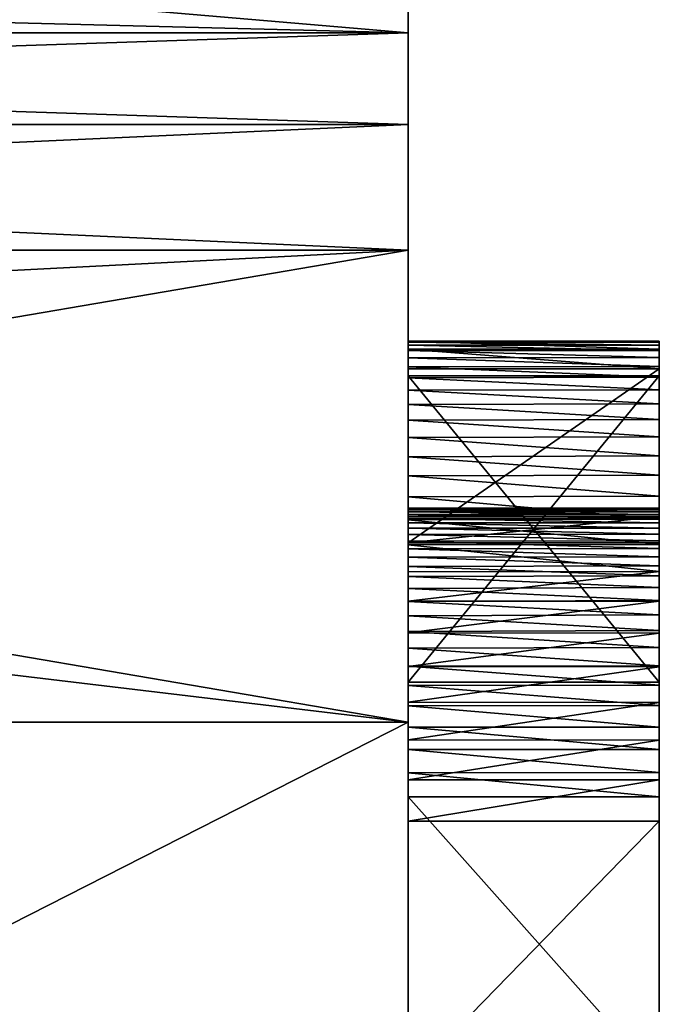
# Model space of a CAD drawing. Header units: millimetres. Extents: x -52 to 107, y -6 to 112.
# Tile 316 of 354: x 100.73 to 102, y 22.5 to 24.46. Entities that reach past the tile are written whole.
import ezdxf

# ---------------------------------------------------------------- set-up
doc = ezdxf.new("R2010")
doc.units = ezdxf.units.MM
doc.header["$LTSCALE"] = 65.185185
for name, color, linetype in [('3566', 7, 'CONTINUOUS'), ('3568', 7, 'CONTINUOUS'), ('3571', 7, 'CONTINUOUS'), ('3572', 7, 'CONTINUOUS'), ('3573', 7, 'CONTINUOUS'), ('3574', 7, 'CONTINUOUS'), ('3575', 7, 'CONTINUOUS'), ('3576', 7, 'CONTINUOUS'), ('3577', 7, 'CONTINUOUS'), ('3589', 7, 'CONTINUOUS'), ('3590', 7, 'CONTINUOUS'), ('3591', 7, 'CONTINUOUS'), ('3592', 7, 'CONTINUOUS'), ('3832', 7, 'CONTINUOUS'), ('3833', 7, 'CONTINUOUS'), ('3834', 7, 'CONTINUOUS'), ('3844', 7, 'CONTINUOUS'), ('3845', 7, 'CONTINUOUS'), ('3846', 7, 'CONTINUOUS'), ('3884', 7, 'CONTINUOUS'), ('3889', 7, 'CONTINUOUS'), ('3893', 7, 'CONTINUOUS')]:
    doc.layers.add(name, color=color, linetype=linetype)

msp = doc.modelspace()

# ---------------------------------------------------------------- linework, layer by layer
at = {"layer": '3566', "linetype": 'CONTINUOUS'}
for points in [[(101.5, 32.2513), (101.5, 32.1843, 0.25), (101.5, 22.2251, 0.1853), (101.5, 32.2513)], [(101.5, 32.1843, -0.25), (101.5, 32.2513), (101.5, 22.3692, -0.1585), (101.5, 32.1843, -0.25)], [(101.5, 22.3692, -0.1585), (101.5, 32.2513), (101.5, 22.2251, 0.1853), (101.5, 22.3692, -0.1585)], [(101.5, 32.1843, 0.25), (101.5, 31.7147, 1.0632), (101.5, 21.6044, 0.7419), (101.5, 32.1843, 0.25)], [(101.5, 22.2251, 0.1853), (101.5, 32.1843, 0.25), (101.5, 21.6044, 0.7419), (101.5, 22.2251, 0.1853)], [(101.5, 31.7147, -1.0632), (101.5, 32.1843, -0.25), (101.5, 22.3836, -1.02), (101.5, 31.7147, -1.0632)], [(101.5, 22.3836, -1.02), (101.5, 32.1843, -0.25), (101.5, 22.4002, -0.9231), (101.5, 22.3836, -1.02)], [(101.5, 22.4002, -0.9231), (101.5, 32.1843, -0.25), (101.5, 22.4122, -0.8197), (101.5, 22.4002, -0.9231)], [(101.5, 22.4122, -0.8197), (101.5, 32.1843, -0.25), (101.5, 22.4193, -0.7103), (101.5, 22.4122, -0.8197)], [(101.5, 22.4193, -0.7103), (101.5, 32.1843, -0.25), (101.5, 22.4216, -0.5947), (101.5, 22.4193, -0.7103)], [(101.5, 22.4216, -0.5947), (101.5, 32.1843, -0.25), (101.5, 22.3692, -0.1585), (101.5, 22.4216, -0.5947)], [(101.5, 31.7147, -1.0632), (101.5, 1.2794, -4.0117), (101.5, 31.2231, -4.0117), (101.5, 31.7147, -1.0632)], [(101.5, 1.2794, -4.0117), (101.5, 31.7147, -1.0632), (101.5, 21.402, -1.7971), (101.5, 1.2794, -4.0117)], [(101.5, 31.7147, 1.0632), (101.5, 31.2231, 4.0117), (101.5, 21.7572, 1.6869), (101.5, 31.7147, 1.0632)], [(101.5, 21.4452, 1.656), (101.5, 31.7147, 1.0632), (101.5, 21.5296, 1.6581), (101.5, 21.4452, 1.656)], [(101.5, 31.7147, 1.0632), (101.5, 21.4452, 1.656), (101.5, 19.6238, 0.9011), (101.5, 31.7147, 1.0632)], [(101.5, 21.5296, 1.6581), (101.5, 31.7147, 1.0632), (101.5, 21.6098, 1.6639), (101.5, 21.5296, 1.6581)], [(101.5, 21.6098, 1.6639), (101.5, 31.7147, 1.0632), (101.5, 21.6856, 1.6735), (101.5, 21.6098, 1.6639)], [(101.5, 21.6856, 1.6735), (101.5, 31.7147, 1.0632), (101.5, 21.7572, 1.6869), (101.5, 21.6856, 1.6735)], [(101.5, 21.6044, 0.7419), (101.5, 31.7147, 1.0632), (101.5, 20.1918, 0.7721), (101.5, 21.6044, 0.7419)], [(101.5, 20.1918, 0.7721), (101.5, 31.7147, 1.0632), (101.5, 19.6238, 0.9011), (101.5, 20.1918, 0.7721)], [(101.5, 21.402, -1.7971), (101.5, 31.7147, -1.0632), (101.5, 21.505, -1.7894), (101.5, 21.402, -1.7971)], [(101.5, 21.505, -1.7894), (101.5, 31.7147, -1.0632), (101.5, 21.6017, -1.7765), (101.5, 21.505, -1.7894)], [(101.5, 21.6017, -1.7765), (101.5, 31.7147, -1.0632), (101.5, 21.6921, -1.7587), (101.5, 21.6017, -1.7765)], [(101.5, 21.6921, -1.7587), (101.5, 31.7147, -1.0632), (101.5, 21.7759, -1.7358), (101.5, 21.6921, -1.7587)], [(101.5, 21.7759, -1.7358), (101.5, 31.7147, -1.0632), (101.5, 21.8533, -1.7085), (101.5, 21.7759, -1.7358)], [(101.5, 21.8533, -1.7085), (101.5, 31.7147, -1.0632), (101.5, 21.9237, -1.677), (101.5, 21.8533, -1.7085)], [(101.5, 21.9237, -1.677), (101.5, 31.7147, -1.0632), (101.5, 21.9879, -1.6414), (101.5, 21.9237, -1.677)], [(101.5, 21.9879, -1.6414), (101.5, 31.7147, -1.0632), (101.5, 22.0464, -1.6022), (101.5, 21.9879, -1.6414)], [(101.5, 22.0464, -1.6022), (101.5, 31.7147, -1.0632), (101.5, 22.0997, -1.5589), (101.5, 22.0464, -1.6022)], [(101.5, 22.0997, -1.5589), (101.5, 31.7147, -1.0632), (101.5, 22.1487, -1.5115), (101.5, 22.0997, -1.5589)], [(101.5, 22.1487, -1.5115), (101.5, 31.7147, -1.0632), (101.5, 22.1935, -1.4594), (101.5, 22.1487, -1.5115)], [(101.5, 22.1935, -1.4594), (101.5, 31.7147, -1.0632), (101.5, 22.2347, -1.4022), (101.5, 22.1935, -1.4594)], [(101.5, 22.2347, -1.4022), (101.5, 31.7147, -1.0632), (101.5, 22.2722, -1.3392), (101.5, 22.2347, -1.4022)], [(101.5, 22.2722, -1.3392), (101.5, 31.7147, -1.0632), (101.5, 22.3062, -1.2696), (101.5, 22.2722, -1.3392)], [(101.5, 22.3062, -1.2696), (101.5, 31.7147, -1.0632), (101.5, 22.3363, -1.1934), (101.5, 22.3062, -1.2696)], [(101.5, 22.3363, -1.1934), (101.5, 31.7147, -1.0632), (101.5, 22.3621, -1.1101), (101.5, 22.3363, -1.1934)], [(101.5, 22.3621, -1.1101), (101.5, 31.7147, -1.0632), (101.5, 22.3836, -1.02), (101.5, 22.3621, -1.1101)], [(101.5, 1.2794, -4.0117), (101.5, 2.3279, -6.811), (101.5, 31.2231, -4.0117), (101.5, 1.2794, -4.0117)], [(101.5, 31.2231, -4.0117), (101.5, 2.3279, -6.811), (101.5, 30.1747, -6.811), (101.5, 31.2231, -4.0117)], [(101.5, 31.2231, 4.0117), (101.5, 30.1747, 6.811), (101.5, 22.2342, 4.1084), (101.5, 31.2231, 4.0117)], [(101.5, 21.7572, 1.6869), (101.5, 31.2231, 4.0117), (101.5, 21.8243, 1.7036), (101.5, 21.7572, 1.6869)], [(101.5, 21.8243, 1.7036), (101.5, 31.2231, 4.0117), (101.5, 21.8869, 1.7236), (101.5, 21.8243, 1.7036)], [(101.5, 21.8869, 1.7236), (101.5, 31.2231, 4.0117), (101.5, 21.9452, 1.7466), (101.5, 21.8869, 1.7236)], [(101.5, 21.9452, 1.7466), (101.5, 31.2231, 4.0117), (101.5, 21.9991, 1.7723), (101.5, 21.9452, 1.7466)], [(101.5, 21.9991, 1.7723), (101.5, 31.2231, 4.0117), (101.5, 22.0487, 1.8007), (101.5, 21.9991, 1.7723)], [(101.5, 22.0487, 1.8007), (101.5, 31.2231, 4.0117), (101.5, 22.0948, 1.8314), (101.5, 22.0487, 1.8007)], [(101.5, 22.0948, 1.8314), (101.5, 31.2231, 4.0117), (101.5, 22.137, 1.8645), (101.5, 22.0948, 1.8314)], [(101.5, 22.137, 1.8645), (101.5, 31.2231, 4.0117), (101.5, 22.1761, 1.9002), (101.5, 22.137, 1.8645)], [(101.5, 22.1761, 1.9002), (101.5, 31.2231, 4.0117), (101.5, 22.2155, 1.9421), (101.5, 22.1761, 1.9002)], [(101.5, 22.2155, 1.9421), (101.5, 31.2231, 4.0117), (101.5, 22.2515, 1.9875), (101.5, 22.2155, 1.9421)], [(101.5, 22.2515, 1.9875), (101.5, 31.2231, 4.0117), (101.5, 22.2846, 2.0369), (101.5, 22.2515, 1.9875)], [(101.5, 22.2846, 2.0369), (101.5, 31.2231, 4.0117), (101.5, 22.3147, 2.0904), (101.5, 22.2846, 2.0369)], [(101.5, 22.3147, 2.0904), (101.5, 31.2231, 4.0117), (101.5, 22.3414, 2.1487), (101.5, 22.3147, 2.0904)], [(101.5, 22.3414, 2.1487), (101.5, 31.2231, 4.0117), (101.5, 22.365, 2.2119), (101.5, 22.3414, 2.1487)], [(101.5, 22.365, 2.2119), (101.5, 31.2231, 4.0117), (101.5, 22.3847, 2.2802), (101.5, 22.365, 2.2119)], [(101.5, 22.3847, 2.2802), (101.5, 31.2231, 4.0117), (101.5, 22.4006, 2.3537), (101.5, 22.3847, 2.2802)], [(101.5, 22.4006, 2.3537), (101.5, 31.2231, 4.0117), (101.5, 22.4121, 2.4323), (101.5, 22.4006, 2.3537)], [(101.5, 22.4121, 2.4323), (101.5, 31.2231, 4.0117), (101.5, 22.4191, 2.516), (101.5, 22.4121, 2.4323)], [(101.5, 22.4191, 2.516), (101.5, 31.2231, 4.0117), (101.5, 22.4216, 2.6047), (101.5, 22.4191, 2.516)], [(101.5, 22.4216, 2.6047), (101.5, 31.2231, 4.0117), (101.5, 22.2701, 3.2128), (101.5, 22.4216, 2.6047)], [(101.5, 22.2701, 3.2128), (101.5, 31.2231, 4.0117), (101.5, 21.7637, 3.7959), (101.5, 22.2701, 3.2128)], [(101.5, 21.7637, 3.7959), (101.5, 31.2231, 4.0117), (101.5, 22.2342, 4.1084), (101.5, 21.7637, 3.7959)], [(101.5, 2.3279, -7.75), (101.5, 2.3949, -8), (101.5, 30.1747, -7.75), (101.5, 2.3279, -7.75)], [(101.5, 30.1747, -7.75), (101.5, 2.3949, -8), (101.5, 30.1077, -8), (101.5, 30.1747, -7.75)], [(101.5, 2.3279, -6.811), (101.5, 2.3279, -7.75), (101.5, 30.1747, -6.811), (101.5, 2.3279, -6.811)], [(101.5, 30.1747, -6.811), (101.5, 2.3279, -7.75), (101.5, 30.1747, -7.75), (101.5, 30.1747, -6.811)], [(101.5, 30.1747, 7.75), (101.5, 30.1077, 8), (101.5, 23.7513, 7.8264), (101.5, 30.1747, 7.75)], [(101.5, 30.1747, 6.811), (101.5, 30.1747, 7.75), (101.5, 23.7513, 7.4108), (101.5, 30.1747, 6.811)], [(101.5, 23.7513, 7.4108), (101.5, 30.1747, 7.75), (101.5, 23.7513, 7.8264), (101.5, 23.7513, 7.4108)], [(101.5, 30.1747, 6.811), (101.5, 23.7513, 7.4108), (101.5, 13.031, 7.3377), (101.5, 30.1747, 6.811)], [(101.5, 22.2342, 4.1084), (101.5, 30.1747, 6.811), (101.5, 22.3728, 4.3698), (101.5, 22.2342, 4.1084)], [(101.5, 22.3728, 4.3698), (101.5, 30.1747, 6.811), (101.5, 22.4216, 4.6685), (101.5, 22.3728, 4.3698)], [(101.5, 22.4216, 4.6685), (101.5, 30.1747, 6.811), (101.5, 22.2775, 5.3066), (101.5, 22.4216, 4.6685)], [(101.5, 22.2775, 5.3066), (101.5, 30.1747, 6.811), (101.5, 22.3524, 5.8665), (101.5, 22.2775, 5.3066)], [(101.5, 22.3524, 5.8665), (101.5, 30.1747, 6.811), (101.5, 22.3524, 6.282), (101.5, 22.3524, 5.8665)], [(101.5, 22.3524, 6.282), (101.5, 30.1747, 6.811), (101.5, 18.7513, 6.282), (101.5, 22.3524, 6.282)], [(101.5, 18.7513, 6.282), (101.5, 30.1747, 6.811), (101.5, 13.6427, 6.6035), (101.5, 18.7513, 6.282)], [(101.5, 13.6427, 6.6035), (101.5, 30.1747, 6.811), (101.5, 13.031, 7.3377), (101.5, 13.6427, 6.6035)], [(101.5, 2.3949, -8), (101.5, 2.5779, -8.183), (101.5, 30.1077, -8), (101.5, 2.3949, -8)], [(101.5, 30.1077, -8), (101.5, 2.5779, -8.183), (101.5, 29.9247, -8.183), (101.5, 30.1077, -8)], [(101.5, 2.3949, 8), (101.5, 2.3279, 7.75), (101.5, 30.1077, 8), (101.5, 2.3949, 8)], [(101.5, 30.1077, 8), (101.5, 2.3279, 7.75), (101.5, 18.7513, 7.8264), (101.5, 30.1077, 8)], [(101.5, 29.9247, 8.183), (101.5, 2.3949, 8), (101.5, 30.1077, 8), (101.5, 29.9247, 8.183)], [(101.5, 22.3524, 7.8264), (101.5, 30.1077, 8), (101.5, 18.7513, 7.8264), (101.5, 22.3524, 7.8264)], [(101.5, 30.1077, 8), (101.5, 22.3524, 7.8264), (101.5, 23.1418, 7.8264), (101.5, 30.1077, 8)], [(101.5, 23.7513, 7.8264), (101.5, 30.1077, 8), (101.5, 23.1418, 7.8264), (101.5, 23.7513, 7.8264)], [(101.5, 2.5779, -8.183), (101.5, 3.3911, -8.6525), (101.5, 29.9247, -8.183), (101.5, 2.5779, -8.183)], [(101.5, 29.9247, -8.183), (101.5, 3.3911, -8.6525), (101.5, 29.1114, -8.6525), (101.5, 29.9247, -8.183)], [(101.5, 2.5779, 8.183), (101.5, 2.3949, 8), (101.5, 29.9247, 8.183), (101.5, 2.5779, 8.183)], [(101.5, 2.5779, 8.183), (101.5, 29.9247, 8.183), (101.5, 23.7651, 8.3319), (101.5, 2.5779, 8.183)], [(101.5, 29.9247, 8.183), (101.5, 29.1114, 8.6525), (101.5, 23.7651, 8.3319), (101.5, 29.9247, 8.183)], [(101.5, 3.3911, -8.6525), (101.5, 5.2911, -10.9601), (101.5, 29.1114, -8.6525), (101.5, 3.3911, -8.6525)], [(101.5, 29.1114, -8.6525), (101.5, 5.2911, -10.9601), (101.5, 27.2114, -10.9601), (101.5, 29.1114, -8.6525)], [(101.5, 29.1114, 8.6525), (101.5, 27.2114, 10.9601), (101.5, 23.8205, 8.782), (101.5, 29.1114, 8.6525)], [(101.5, 23.7651, 8.3319), (101.5, 29.1114, 8.6525), (101.5, 23.8046, 8.5681), (101.5, 23.7651, 8.3319)], [(101.5, 23.8046, 8.5681), (101.5, 29.1114, 8.6525), (101.5, 23.8205, 8.782), (101.5, 23.8046, 8.5681)], [(101.5, 7.5987, -12.8602), (101.5, 24.9038, -12.8602), (101.5, 27.2114, -10.9601), (101.5, 7.5987, -12.8602)], [(101.5, 5.2911, -10.9601), (101.5, 7.5987, -12.8602), (101.5, 27.2114, -10.9601), (101.5, 5.2911, -10.9601)], [(101.5, 5.2911, 10.9601), (101.5, 3.3911, 8.6525), (101.5, 27.2114, 10.9601), (101.5, 5.2911, 10.9601)], [(101.5, 27.2114, 10.9601), (101.5, 3.3911, 8.6525), (101.5, 22.02, 10.2432), (101.5, 27.2114, 10.9601)], [(101.5, 24.9038, 12.8602), (101.5, 5.2911, 10.9601), (101.5, 27.2114, 10.9601), (101.5, 24.9038, 12.8602)], [(101.5, 23.8205, 8.782), (101.5, 27.2114, 10.9601), (101.5, 23.8184, 8.8644), (101.5, 23.8205, 8.782)], [(101.5, 23.8184, 8.8644), (101.5, 27.2114, 10.9601), (101.5, 23.8122, 8.9421), (101.5, 23.8184, 8.8644)], [(101.5, 23.8122, 8.9421), (101.5, 27.2114, 10.9601), (101.5, 23.8019, 9.0151), (101.5, 23.8122, 8.9421)], [(101.5, 23.8019, 9.0151), (101.5, 27.2114, 10.9601), (101.5, 23.7875, 9.0834), (101.5, 23.8019, 9.0151)], [(101.5, 23.7875, 9.0834), (101.5, 27.2114, 10.9601), (101.5, 23.7695, 9.1469), (101.5, 23.7875, 9.0834)], [(101.5, 23.7695, 9.1469), (101.5, 27.2114, 10.9601), (101.5, 23.7477, 9.2055), (101.5, 23.7695, 9.1469)], [(101.5, 23.7477, 9.2055), (101.5, 27.2114, 10.9601), (101.5, 23.7226, 9.2595), (101.5, 23.7477, 9.2055)], [(101.5, 23.7226, 9.2595), (101.5, 27.2114, 10.9601), (101.5, 23.6943, 9.3087), (101.5, 23.7226, 9.2595)], [(101.5, 23.6943, 9.3087), (101.5, 27.2114, 10.9601), (101.5, 23.6629, 9.354), (101.5, 23.6943, 9.3087)], [(101.5, 23.6629, 9.354), (101.5, 27.2114, 10.9601), (101.5, 23.6284, 9.3954), (101.5, 23.6629, 9.354)], [(101.5, 23.6284, 9.3954), (101.5, 27.2114, 10.9601), (101.5, 23.5903, 9.4336), (101.5, 23.6284, 9.3954)], [(101.5, 23.5903, 9.4336), (101.5, 27.2114, 10.9601), (101.5, 23.5521, 9.466), (101.5, 23.5903, 9.4336)], [(101.5, 23.5521, 9.466), (101.5, 27.2114, 10.9601), (101.5, 23.5104, 9.496), (101.5, 23.5521, 9.466)], [(101.5, 23.5104, 9.496), (101.5, 27.2114, 10.9601), (101.5, 23.4647, 9.5237), (101.5, 23.5104, 9.496)], [(101.5, 23.4647, 9.5237), (101.5, 27.2114, 10.9601), (101.5, 23.4151, 9.549), (101.5, 23.4647, 9.5237)], [(101.5, 23.4151, 9.549), (101.5, 27.2114, 10.9601), (101.5, 23.3611, 9.5716), (101.5, 23.4151, 9.549)], [(101.5, 23.3611, 9.5716), (101.5, 27.2114, 10.9601), (101.5, 23.3026, 9.5916), (101.5, 23.3611, 9.5716)], [(101.5, 23.3026, 9.5916), (101.5, 27.2114, 10.9601), (101.5, 23.2399, 9.6087), (101.5, 23.3026, 9.5916)], [(101.5, 23.2399, 9.6087), (101.5, 27.2114, 10.9601), (101.5, 23.1729, 9.6227), (101.5, 23.2399, 9.6087)], [(101.5, 23.1729, 9.6227), (101.5, 27.2114, 10.9601), (101.5, 23.1016, 9.6337), (101.5, 23.1729, 9.6227)], [(101.5, 23.1016, 9.6337), (101.5, 27.2114, 10.9601), (101.5, 23.0266, 9.6415), (101.5, 23.1016, 9.6337)], [(101.5, 23.0266, 9.6415), (101.5, 27.2114, 10.9601), (101.5, 22.9476, 9.6462), (101.5, 23.0266, 9.6415)], [(101.5, 22.9476, 9.6462), (101.5, 27.2114, 10.9601), (101.5, 22.8648, 9.6477), (101.5, 22.9476, 9.6462)], [(101.5, 22.8648, 9.6477), (101.5, 27.2114, 10.9601), (101.5, 22.3524, 9.6477), (101.5, 22.8648, 9.6477)], [(101.5, 22.3524, 9.6477), (101.5, 27.2114, 10.9601), (101.5, 22.3524, 10.2432), (101.5, 22.3524, 9.6477)], [(101.5, 22.3524, 10.2432), (101.5, 27.2114, 10.9601), (101.5, 22.02, 10.2432), (101.5, 22.3524, 10.2432)], [(101.5, 24.4343, -13.6734), (101.5, 24.9038, -12.8602), (101.5, 8.0682, -13.6734), (101.5, 24.4343, -13.6734)], [(101.5, 8.0682, -13.6734), (101.5, 24.9038, -12.8602), (101.5, 7.5987, -12.8602), (101.5, 8.0682, -13.6734)], [(101.5, 7.5987, 12.8602), (101.5, 5.2911, 10.9601), (101.5, 24.9038, 12.8602), (101.5, 7.5987, 12.8602)], [(101.5, 24.4343, 13.6734), (101.5, 7.5987, 12.8602), (101.5, 24.9038, 12.8602), (101.5, 24.4343, 13.6734)], [(101.5, 24.2513, -13.8564), (101.5, 24.4343, -13.6734), (101.5, 8.2513, -13.8564), (101.5, 24.2513, -13.8564)], [(101.5, 8.2513, -13.8564), (101.5, 24.4343, -13.6734), (101.5, 8.0682, -13.6734), (101.5, 8.2513, -13.8564)], [(101.5, 8.0682, 13.6734), (101.5, 7.5987, 12.8602), (101.5, 24.4343, 13.6734), (101.5, 8.0682, 13.6734)], [(101.5, 24.2513, 13.8564), (101.5, 8.0682, 13.6734), (101.5, 24.4343, 13.6734), (101.5, 24.2513, 13.8564)], [(101.5, 24.2513, -13.8564), (101.5, 9.4403, -13.9234), (101.5, 23.0622, -13.9234), (101.5, 24.2513, -13.8564)], [(101.5, 9.4403, -13.9234), (101.5, 24.2513, -13.8564), (101.5, 8.5013, -13.9234), (101.5, 9.4403, -13.9234)], [(101.5, 24.0013, -13.9234), (101.5, 24.2513, -13.8564), (101.5, 23.0622, -13.9234), (101.5, 24.0013, -13.9234)], [(101.5, 8.5013, -13.9234), (101.5, 24.2513, -13.8564), (101.5, 8.2513, -13.8564), (101.5, 8.5013, -13.9234)], [(101.5, 8.2513, 13.8564), (101.5, 8.0682, 13.6734), (101.5, 24.2513, 13.8564), (101.5, 8.2513, 13.8564)], [(101.5, 24.0013, 13.9234), (101.5, 8.2513, 13.8564), (101.5, 24.2513, 13.8564), (101.5, 24.0013, 13.9234)], [(101.5, 23.0622, 13.9234), (101.5, 8.2513, 13.8564), (101.5, 24.0013, 13.9234), (101.5, 23.0622, 13.9234)], [(101.5, 23.4188, 8.3319), (101.5, 2.5779, 8.183), (101.5, 23.7651, 8.3319), (101.5, 23.4188, 8.3319)], [(101.5, 23.7513, 7.4108), (101.5, 23.1418, 7.4108), (101.5, 13.031, 7.3377), (101.5, 23.7513, 7.4108)], [(101.5, 23.4873, 8.7797), (101.5, 22.3524, 8.4981), (101.5, 23.4881, 8.7405), (101.5, 23.4873, 8.7797)], [(101.5, 23.4881, 8.7405), (101.5, 22.3524, 8.4981), (101.5, 23.4713, 8.5413), (101.5, 23.4881, 8.7405)], [(101.5, 23.4849, 8.8171), (101.5, 22.3524, 8.4981), (101.5, 23.4873, 8.7797), (101.5, 23.4849, 8.8171)], [(101.5, 23.4808, 8.8527), (101.5, 22.3524, 8.4981), (101.5, 23.4849, 8.8171), (101.5, 23.4808, 8.8527)], [(101.5, 23.4751, 8.8865), (101.5, 22.3524, 8.4981), (101.5, 23.4808, 8.8527), (101.5, 23.4751, 8.8865)], [(101.5, 23.4677, 8.9185), (101.5, 22.3524, 8.4981), (101.5, 23.4751, 8.8865), (101.5, 23.4677, 8.9185)], [(101.5, 23.4713, 8.5413), (101.5, 22.3524, 8.4981), (101.5, 23.4188, 8.3319), (101.5, 23.4713, 8.5413)], [(101.5, 23.4587, 8.9488), (101.5, 22.3524, 8.4981), (101.5, 23.4677, 8.9185), (101.5, 23.4587, 8.9488)], [(101.5, 23.4481, 8.9772), (101.5, 22.3524, 8.4981), (101.5, 23.4587, 8.9488), (101.5, 23.4481, 8.9772)], [(101.5, 23.4359, 9.0039), (101.5, 22.3524, 8.4981), (101.5, 23.4481, 8.9772), (101.5, 23.4359, 9.0039)], [(101.5, 23.4222, 9.0288), (101.5, 22.3524, 8.4981), (101.5, 23.4359, 9.0039), (101.5, 23.4222, 9.0288)], [(101.5, 23.407, 9.052), (101.5, 22.3524, 8.4981), (101.5, 23.4222, 9.0288), (101.5, 23.407, 9.052)], [(101.5, 22.3524, 8.4981), (101.5, 2.5779, 8.183), (101.5, 23.4188, 8.3319), (101.5, 22.3524, 8.4981)], [(101.5, 23.3902, 9.0736), (101.5, 22.3524, 8.4981), (101.5, 23.407, 9.052), (101.5, 23.3902, 9.0736)], [(101.5, 23.3718, 9.0938), (101.5, 22.3524, 8.4981), (101.5, 23.3902, 9.0736), (101.5, 23.3718, 9.0938)], [(101.5, 23.3518, 9.1126), (101.5, 22.3524, 8.4981), (101.5, 23.3718, 9.0938), (101.5, 23.3518, 9.1126)], [(101.5, 23.3281, 9.1313), (101.5, 22.3524, 8.4981), (101.5, 23.3518, 9.1126), (101.5, 23.3281, 9.1313)], [(101.5, 23.302, 9.1487), (101.5, 22.3524, 8.4981), (101.5, 23.3281, 9.1313), (101.5, 23.302, 9.1487)], [(101.5, 23.2736, 9.1646), (101.5, 22.3524, 8.4981), (101.5, 23.302, 9.1487), (101.5, 23.2736, 9.1646)], [(101.5, 23.2427, 9.1788), (101.5, 22.3524, 8.4981), (101.5, 23.2736, 9.1646), (101.5, 23.2427, 9.1788)], [(101.5, 23.2093, 9.1915), (101.5, 22.3524, 8.4981), (101.5, 23.2427, 9.1788), (101.5, 23.2093, 9.1915)], [(101.5, 23.1734, 9.2025), (101.5, 22.3524, 8.4981), (101.5, 23.2093, 9.1915), (101.5, 23.1734, 9.2025)], [(101.5, 23.1352, 9.2117), (101.5, 22.3524, 8.4981), (101.5, 23.1734, 9.2025), (101.5, 23.1352, 9.2117)], [(101.5, 22.3524, 7.8264), (101.5, 22.3524, 7.4108), (101.5, 23.1418, 7.8264), (101.5, 22.3524, 7.8264)], [(101.5, 22.3524, 7.4108), (101.5, 23.1418, 7.4108), (101.5, 23.1418, 7.8264), (101.5, 22.3524, 7.4108)], [(101.5, 23.1418, 7.4108), (101.5, 22.3524, 7.4108), (101.5, 13.031, 7.3377), (101.5, 23.1418, 7.4108)], [(101.5, 23.0948, 9.2192), (101.5, 22.3524, 8.4981), (101.5, 23.1352, 9.2117), (101.5, 23.0948, 9.2192)], [(101.5, 23.0522, 9.225), (101.5, 22.3524, 8.4981), (101.5, 23.0948, 9.2192), (101.5, 23.0522, 9.225)], [(101.5, 9.4403, -13.9234), (101.5, 12.2396, -14.9718), (101.5, 23.0622, -13.9234), (101.5, 9.4403, -13.9234)], [(101.5, 23.0622, -13.9234), (101.5, 12.2396, -14.9718), (101.5, 20.2629, -14.9718), (101.5, 23.0622, -13.9234)], [(101.5, 9.4403, 13.9234), (101.5, 8.2513, 13.8564), (101.5, 23.0622, 13.9234), (101.5, 9.4403, 13.9234)], [(101.5, 20.2629, 14.9718), (101.5, 9.4403, 13.9234), (101.5, 23.0622, 13.9234), (101.5, 20.2629, 14.9718)], [(101.5, 23.0078, 9.229), (101.5, 22.3524, 8.4981), (101.5, 23.0522, 9.225), (101.5, 23.0078, 9.229)], [(101.5, 22.9615, 9.2315), (101.5, 22.3524, 8.4981), (101.5, 23.0078, 9.229), (101.5, 22.9615, 9.2315)], [(101.5, 22.9133, 9.2322), (101.5, 22.3524, 8.4981), (101.5, 22.9615, 9.2315), (101.5, 22.9133, 9.2322)], [(101.5, 22.3524, 9.2322), (101.5, 22.3524, 8.4981), (101.5, 22.9133, 9.2322), (101.5, 22.3524, 9.2322)]]:
    msp.add_3dface(points, dxfattribs=at)
at = {"layer": '3568', "linetype": 'CONTINUOUS'}
for points in [[(102, 23.8183, 8.8643), (102, 23.8122, 8.9418), (102, 23.8205, 8.782), (102, 23.8183, 8.8643)], [(102, 23.8205, 8.782), (102, 23.8122, 8.9418), (102, 23.8046, 8.5681), (102, 23.8205, 8.782)], [(102, 23.8122, 8.9418), (102, 23.802, 9.0143), (102, 23.8046, 8.5681), (102, 23.8122, 8.9418)], [(102, 23.7879, 9.082), (102, 23.77, 9.1452), (102, 23.8046, 8.5681), (102, 23.7879, 9.082)], [(102, 23.8046, 8.5681), (102, 23.77, 9.1452), (102, 23.7651, 8.3319), (102, 23.8046, 8.5681)], [(102, 23.802, 9.0143), (102, 23.7879, 9.082), (102, 23.8046, 8.5681), (102, 23.802, 9.0143)], [(102, 23.77, 9.1452), (102, 23.7484, 9.2037), (102, 23.7651, 8.3319), (102, 23.77, 9.1452)], [(102, 23.5537, 9.4648), (102, 23.5119, 9.495), (102, 23.7651, 8.3319), (102, 23.5537, 9.4648)], [(102, 23.7651, 8.3319), (102, 23.5119, 9.495), (102, 23.4881, 8.7405), (102, 23.7651, 8.3319)], [(102, 23.5919, 9.4321), (102, 23.5537, 9.4648), (102, 23.7651, 8.3319), (102, 23.5919, 9.4321)], [(102, 23.6299, 9.3938), (102, 23.5919, 9.4321), (102, 23.7651, 8.3319), (102, 23.6299, 9.3938)], [(102, 23.6642, 9.3522), (102, 23.6299, 9.3938), (102, 23.7651, 8.3319), (102, 23.6642, 9.3522)], [(102, 23.6955, 9.3069), (102, 23.6642, 9.3522), (102, 23.7651, 8.3319), (102, 23.6955, 9.3069)], [(102, 23.7236, 9.2577), (102, 23.6955, 9.3069), (102, 23.7651, 8.3319), (102, 23.7236, 9.2577)], [(102, 23.7484, 9.2037), (102, 23.7236, 9.2577), (102, 23.7651, 8.3319), (102, 23.7484, 9.2037)], [(102, 23.4188, 8.3319), (102, 23.7651, 8.3319), (102, 23.4713, 8.5411), (102, 23.4188, 8.3319)], [(102, 23.4713, 8.5411), (102, 23.7651, 8.3319), (102, 23.4881, 8.7405), (102, 23.4713, 8.5411)], [(102, 23.5119, 9.495), (102, 23.466, 9.523), (102, 23.4873, 8.7795), (102, 23.5119, 9.495)], [(102, 23.4881, 8.7405), (102, 23.5119, 9.495), (102, 23.4873, 8.7795), (102, 23.4881, 8.7405)], [(102, 23.4873, 8.7795), (102, 23.466, 9.523), (102, 23.4849, 8.8167), (102, 23.4873, 8.7795)], [(102, 23.4849, 8.8167), (102, 23.466, 9.523), (102, 23.4808, 8.8522), (102, 23.4849, 8.8167)], [(102, 23.4808, 8.8522), (102, 23.466, 9.523), (102, 23.4751, 8.886), (102, 23.4808, 8.8522)], [(102, 23.4751, 8.886), (102, 23.466, 9.523), (102, 23.4678, 8.918), (102, 23.4751, 8.886)], [(102, 23.4678, 8.918), (102, 23.466, 9.523), (102, 23.4589, 8.9482), (102, 23.4678, 8.918)], [(102, 23.466, 9.523), (102, 23.416, 9.5486), (102, 23.4589, 8.9482), (102, 23.466, 9.523)], [(102, 23.4589, 8.9482), (102, 23.416, 9.5486), (102, 23.4484, 8.9765), (102, 23.4589, 8.9482)], [(102, 23.4484, 8.9765), (102, 23.416, 9.5486), (102, 23.4363, 9.0031), (102, 23.4484, 8.9765)], [(102, 23.4363, 9.0031), (102, 23.416, 9.5486), (102, 23.4228, 9.028), (102, 23.4363, 9.0031)], [(102, 23.4228, 9.028), (102, 23.416, 9.5486), (102, 23.4078, 9.0509), (102, 23.4228, 9.028)], [(102, 23.416, 9.5486), (102, 23.3616, 9.5714), (102, 23.4078, 9.0509), (102, 23.416, 9.5486)], [(102, 23.4078, 9.0509), (102, 23.3616, 9.5714), (102, 23.3914, 9.0723), (102, 23.4078, 9.0509)], [(102, 23.3914, 9.0723), (102, 23.3616, 9.5714), (102, 23.3732, 9.0924), (102, 23.3914, 9.0723)], [(102, 23.3732, 9.0924), (102, 23.3616, 9.5714), (102, 23.3535, 9.1111), (102, 23.3732, 9.0924)], [(102, 23.3616, 9.5714), (102, 23.3026, 9.5916), (102, 23.3535, 9.1111), (102, 23.3616, 9.5714)], [(102, 23.3535, 9.1111), (102, 23.3026, 9.5916), (102, 23.33, 9.13), (102, 23.3535, 9.1111)], [(102, 23.33, 9.13), (102, 23.3026, 9.5916), (102, 23.304, 9.1475), (102, 23.33, 9.13)], [(102, 23.304, 9.1475), (102, 23.3026, 9.5916), (102, 23.2756, 9.1636), (102, 23.304, 9.1475)], [(102, 23.3026, 9.5916), (102, 23.2394, 9.6088), (102, 23.2756, 9.1636), (102, 23.3026, 9.5916)], [(102, 23.2756, 9.1636), (102, 23.2394, 9.6088), (102, 23.2445, 9.1781), (102, 23.2756, 9.1636)], [(102, 23.2445, 9.1781), (102, 23.2394, 9.6088), (102, 23.2107, 9.191), (102, 23.2445, 9.1781)], [(102, 23.2394, 9.6088), (102, 23.1722, 9.6229), (102, 23.2107, 9.191), (102, 23.2394, 9.6088)], [(102, 23.2107, 9.191), (102, 23.1722, 9.6229), (102, 23.1744, 9.2022), (102, 23.2107, 9.191)], [(102, 23.1744, 9.2022), (102, 23.1722, 9.6229), (102, 23.1359, 9.2116), (102, 23.1744, 9.2022)], [(102, 23.1722, 9.6229), (102, 23.1011, 9.6338), (102, 23.1359, 9.2116), (102, 23.1722, 9.6229)], [(102, 23.1359, 9.2116), (102, 23.1011, 9.6338), (102, 23.0952, 9.2191), (102, 23.1359, 9.2116)], [(102, 23.1011, 9.6338), (102, 23.0261, 9.6415), (102, 23.0952, 9.2191), (102, 23.1011, 9.6338)], [(102, 23.0952, 9.2191), (102, 23.0261, 9.6415), (102, 23.0524, 9.2249), (102, 23.0952, 9.2191)], [(102, 23.0524, 9.2249), (102, 23.0261, 9.6415), (102, 23.0079, 9.229), (102, 23.0524, 9.2249)], [(102, 23.0261, 9.6415), (102, 22.9474, 9.6462), (102, 23.0079, 9.229), (102, 23.0261, 9.6415)], [(102, 23.0079, 9.229), (102, 22.9474, 9.6462), (102, 22.9616, 9.2315), (102, 23.0079, 9.229)], [(102, 22.9616, 9.2315), (102, 22.9474, 9.6462), (102, 22.9133, 9.2322), (102, 22.9616, 9.2315)], [(102, 22.9474, 9.6462), (102, 22.8648, 9.6477), (102, 22.9133, 9.2322), (102, 22.9474, 9.6462)], [(102, 22.8648, 9.6477), (102, 22.3524, 9.6477), (102, 22.9133, 9.2322), (102, 22.8648, 9.6477)], [(102, 22.9133, 9.2322), (102, 22.3524, 9.6477), (102, 22.3524, 9.2322), (102, 22.9133, 9.2322)]]:
    msp.add_3dface(points, dxfattribs=at)
at = {"layer": '3571', "linetype": 'CONTINUOUS'}
for points in [[(101.5, 22.3524, 9.2322), (101.5, 22.9133, 9.2322), (102, 22.3524, 9.2322), (101.5, 22.3524, 9.2322)], [(101.5, 22.9133, 9.2322), (102, 22.9133, 9.2322), (102, 22.3524, 9.2322), (101.5, 22.9133, 9.2322)]]:
    msp.add_3dface(points, dxfattribs=at)
at = {"layer": '3572', "linetype": 'CONTINUOUS'}
for points in [[(101.5, 23.4873, 8.7797), (101.5, 23.4881, 8.7405), (102, 23.4873, 8.7795), (101.5, 23.4873, 8.7797)], [(101.5, 23.4881, 8.7405), (102, 23.4881, 8.7405), (102, 23.4873, 8.7795), (101.5, 23.4881, 8.7405)], [(101.5, 23.4849, 8.8171), (101.5, 23.4873, 8.7797), (102, 23.4849, 8.8167), (101.5, 23.4849, 8.8171)], [(101.5, 23.4873, 8.7797), (102, 23.4873, 8.7795), (102, 23.4849, 8.8167), (101.5, 23.4873, 8.7797)], [(101.5, 23.4808, 8.8527), (101.5, 23.4849, 8.8171), (102, 23.4808, 8.8522), (101.5, 23.4808, 8.8527)], [(101.5, 23.4849, 8.8171), (102, 23.4849, 8.8167), (102, 23.4808, 8.8522), (101.5, 23.4849, 8.8171)], [(101.5, 23.4751, 8.8865), (101.5, 23.4808, 8.8527), (102, 23.4751, 8.886), (101.5, 23.4751, 8.8865)], [(101.5, 23.4808, 8.8527), (102, 23.4808, 8.8522), (102, 23.4751, 8.886), (101.5, 23.4808, 8.8527)], [(101.5, 23.4677, 8.9185), (101.5, 23.4751, 8.8865), (102, 23.4678, 8.918), (101.5, 23.4677, 8.9185)], [(101.5, 23.4751, 8.8865), (102, 23.4751, 8.886), (102, 23.4678, 8.918), (101.5, 23.4751, 8.8865)], [(101.5, 23.4677, 8.9185), (102, 23.4678, 8.918), (102, 23.4589, 8.9482), (101.5, 23.4677, 8.9185)], [(101.5, 23.4587, 8.9488), (101.5, 23.4677, 8.9185), (102, 23.4589, 8.9482), (101.5, 23.4587, 8.9488)], [(101.5, 23.4587, 8.9488), (102, 23.4589, 8.9482), (102, 23.4484, 8.9765), (101.5, 23.4587, 8.9488)], [(101.5, 23.4481, 8.9772), (101.5, 23.4587, 8.9488), (102, 23.4484, 8.9765), (101.5, 23.4481, 8.9772)], [(101.5, 23.4481, 8.9772), (102, 23.4484, 8.9765), (102, 23.4363, 9.0031), (101.5, 23.4481, 8.9772)], [(101.5, 23.4359, 9.0039), (101.5, 23.4481, 8.9772), (102, 23.4363, 9.0031), (101.5, 23.4359, 9.0039)], [(101.5, 23.4359, 9.0039), (102, 23.4363, 9.0031), (102, 23.4228, 9.028), (101.5, 23.4359, 9.0039)], [(101.5, 23.4222, 9.0288), (101.5, 23.4359, 9.0039), (102, 23.4228, 9.028), (101.5, 23.4222, 9.0288)], [(101.5, 23.4222, 9.0288), (102, 23.4228, 9.028), (102, 23.4078, 9.0509), (101.5, 23.4222, 9.0288)], [(101.5, 23.407, 9.052), (101.5, 23.4222, 9.0288), (102, 23.4078, 9.0509), (101.5, 23.407, 9.052)], [(101.5, 23.407, 9.052), (102, 23.4078, 9.0509), (102, 23.3914, 9.0723), (101.5, 23.407, 9.052)], [(101.5, 23.3902, 9.0736), (101.5, 23.407, 9.052), (102, 23.3914, 9.0723), (101.5, 23.3902, 9.0736)], [(101.5, 23.3902, 9.0736), (102, 23.3914, 9.0723), (102, 23.3732, 9.0924), (101.5, 23.3902, 9.0736)], [(101.5, 23.3718, 9.0938), (101.5, 23.3902, 9.0736), (102, 23.3732, 9.0924), (101.5, 23.3718, 9.0938)], [(101.5, 23.3718, 9.0938), (102, 23.3732, 9.0924), (102, 23.3535, 9.1111), (101.5, 23.3718, 9.0938)], [(101.5, 23.3518, 9.1126), (101.5, 23.3718, 9.0938), (102, 23.3535, 9.1111), (101.5, 23.3518, 9.1126)], [(101.5, 23.3518, 9.1126), (102, 23.3535, 9.1111), (102, 23.33, 9.13), (101.5, 23.3518, 9.1126)], [(101.5, 23.3281, 9.1313), (101.5, 23.3518, 9.1126), (102, 23.33, 9.13), (101.5, 23.3281, 9.1313)], [(101.5, 23.3281, 9.1313), (102, 23.33, 9.13), (102, 23.304, 9.1475), (101.5, 23.3281, 9.1313)], [(101.5, 23.302, 9.1487), (101.5, 23.3281, 9.1313), (102, 23.304, 9.1475), (101.5, 23.302, 9.1487)], [(101.5, 23.302, 9.1487), (102, 23.304, 9.1475), (102, 23.2756, 9.1636), (101.5, 23.302, 9.1487)], [(101.5, 23.2736, 9.1646), (101.5, 23.302, 9.1487), (102, 23.2756, 9.1636), (101.5, 23.2736, 9.1646)], [(101.5, 23.2736, 9.1646), (102, 23.2756, 9.1636), (102, 23.2445, 9.1781), (101.5, 23.2736, 9.1646)], [(101.5, 23.2427, 9.1788), (101.5, 23.2736, 9.1646), (102, 23.2445, 9.1781), (101.5, 23.2427, 9.1788)], [(101.5, 23.2427, 9.1788), (102, 23.2445, 9.1781), (102, 23.2107, 9.191), (101.5, 23.2427, 9.1788)], [(101.5, 23.2093, 9.1915), (101.5, 23.2427, 9.1788), (102, 23.2107, 9.191), (101.5, 23.2093, 9.1915)], [(101.5, 23.2093, 9.1915), (102, 23.2107, 9.191), (102, 23.1744, 9.2022), (101.5, 23.2093, 9.1915)], [(101.5, 23.1734, 9.2025), (101.5, 23.2093, 9.1915), (102, 23.1744, 9.2022), (101.5, 23.1734, 9.2025)], [(101.5, 23.1734, 9.2025), (102, 23.1744, 9.2022), (102, 23.1359, 9.2116), (101.5, 23.1734, 9.2025)], [(101.5, 23.1352, 9.2117), (101.5, 23.1734, 9.2025), (102, 23.1359, 9.2116), (101.5, 23.1352, 9.2117)], [(101.5, 23.1352, 9.2117), (102, 23.1359, 9.2116), (102, 23.0952, 9.2191), (101.5, 23.1352, 9.2117)], [(101.5, 23.0948, 9.2192), (101.5, 23.1352, 9.2117), (102, 23.0952, 9.2191), (101.5, 23.0948, 9.2192)], [(101.5, 23.0948, 9.2192), (102, 23.0952, 9.2191), (102, 23.0524, 9.2249), (101.5, 23.0948, 9.2192)], [(101.5, 23.0522, 9.225), (101.5, 23.0948, 9.2192), (102, 23.0524, 9.2249), (101.5, 23.0522, 9.225)], [(101.5, 23.0522, 9.225), (102, 23.0524, 9.2249), (102, 23.0079, 9.229), (101.5, 23.0522, 9.225)], [(101.5, 23.0078, 9.229), (101.5, 23.0522, 9.225), (102, 23.0079, 9.229), (101.5, 23.0078, 9.229)], [(101.5, 23.0078, 9.229), (102, 23.0079, 9.229), (102, 22.9616, 9.2315), (101.5, 23.0078, 9.229)], [(101.5, 22.9615, 9.2315), (101.5, 23.0078, 9.229), (102, 22.9616, 9.2315), (101.5, 22.9615, 9.2315)], [(101.5, 22.9615, 9.2315), (102, 22.9616, 9.2315), (102, 22.9133, 9.2322), (101.5, 22.9615, 9.2315)], [(101.5, 22.9133, 9.2322), (101.5, 22.9615, 9.2315), (102, 22.9133, 9.2322), (101.5, 22.9133, 9.2322)]]:
    msp.add_3dface(points, dxfattribs=at)
at = {"layer": '3573', "linetype": 'CONTINUOUS'}
for points in [[(101.5, 23.4881, 8.7405), (101.5, 23.4713, 8.5413), (102, 23.4881, 8.7405), (101.5, 23.4881, 8.7405)], [(101.5, 23.4713, 8.5413), (102, 23.4713, 8.5411), (102, 23.4881, 8.7405), (101.5, 23.4713, 8.5413)], [(101.5, 23.4713, 8.5413), (101.5, 23.4188, 8.3319), (102, 23.4713, 8.5411), (101.5, 23.4713, 8.5413)], [(101.5, 23.4188, 8.3319), (102, 23.4188, 8.3319), (102, 23.4713, 8.5411), (101.5, 23.4188, 8.3319)]]:
    msp.add_3dface(points, dxfattribs=at)
at = {"layer": '3574', "linetype": 'CONTINUOUS'}
for points in [[(101.5, 23.4188, 8.3319), (101.5, 23.7651, 8.3319), (102, 23.7651, 8.3319), (101.5, 23.4188, 8.3319)], [(101.5, 23.4188, 8.3319), (102, 23.7651, 8.3319), (102, 23.4188, 8.3319), (101.5, 23.4188, 8.3319)]]:
    msp.add_3dface(points, dxfattribs=at)
at = {"layer": '3575', "linetype": 'CONTINUOUS'}
for points in [[(101.5, 23.8046, 8.5681), (101.5, 23.8205, 8.782), (102, 23.8046, 8.5681), (101.5, 23.8046, 8.5681)], [(101.5, 23.8205, 8.782), (102, 23.8205, 8.782), (102, 23.8046, 8.5681), (101.5, 23.8205, 8.782)], [(101.5, 23.7651, 8.3319), (101.5, 23.8046, 8.5681), (102, 23.7651, 8.3319), (101.5, 23.7651, 8.3319)], [(101.5, 23.8046, 8.5681), (102, 23.8046, 8.5681), (102, 23.7651, 8.3319), (101.5, 23.8046, 8.5681)]]:
    msp.add_3dface(points, dxfattribs=at)
at = {"layer": '3576', "linetype": 'CONTINUOUS'}
for points in [[(101.5, 23.8205, 8.782), (101.5, 23.8184, 8.8644), (102, 23.8205, 8.782), (101.5, 23.8205, 8.782)], [(101.5, 23.8184, 8.8644), (102, 23.8183, 8.8643), (102, 23.8205, 8.782), (101.5, 23.8184, 8.8644)], [(101.5, 23.8184, 8.8644), (101.5, 23.8122, 8.9421), (102, 23.8122, 8.9418), (101.5, 23.8184, 8.8644)], [(101.5, 23.8184, 8.8644), (102, 23.8122, 8.9418), (102, 23.8183, 8.8643), (101.5, 23.8184, 8.8644)], [(101.5, 23.8122, 8.9421), (101.5, 23.8019, 9.0151), (102, 23.802, 9.0143), (101.5, 23.8122, 8.9421)], [(101.5, 23.8122, 8.9421), (102, 23.802, 9.0143), (102, 23.8122, 8.9418), (101.5, 23.8122, 8.9421)], [(101.5, 23.8019, 9.0151), (102, 23.7879, 9.082), (102, 23.802, 9.0143), (101.5, 23.8019, 9.0151)], [(101.5, 23.8019, 9.0151), (101.5, 23.7875, 9.0834), (102, 23.7879, 9.082), (101.5, 23.8019, 9.0151)], [(101.5, 23.7875, 9.0834), (102, 23.77, 9.1452), (102, 23.7879, 9.082), (101.5, 23.7875, 9.0834)], [(101.5, 23.7875, 9.0834), (101.5, 23.7695, 9.1469), (102, 23.77, 9.1452), (101.5, 23.7875, 9.0834)], [(101.5, 23.7695, 9.1469), (102, 23.7484, 9.2037), (102, 23.77, 9.1452), (101.5, 23.7695, 9.1469)], [(101.5, 23.7695, 9.1469), (101.5, 23.7477, 9.2055), (102, 23.7484, 9.2037), (101.5, 23.7695, 9.1469)], [(101.5, 23.7477, 9.2055), (102, 23.7236, 9.2577), (102, 23.7484, 9.2037), (101.5, 23.7477, 9.2055)], [(101.5, 23.7477, 9.2055), (101.5, 23.7226, 9.2595), (102, 23.7236, 9.2577), (101.5, 23.7477, 9.2055)], [(101.5, 23.7226, 9.2595), (102, 23.6955, 9.3069), (102, 23.7236, 9.2577), (101.5, 23.7226, 9.2595)], [(101.5, 23.7226, 9.2595), (101.5, 23.6943, 9.3087), (102, 23.6955, 9.3069), (101.5, 23.7226, 9.2595)], [(101.5, 23.6943, 9.3087), (102, 23.6642, 9.3522), (102, 23.6955, 9.3069), (101.5, 23.6943, 9.3087)], [(101.5, 23.6943, 9.3087), (101.5, 23.6629, 9.354), (102, 23.6642, 9.3522), (101.5, 23.6943, 9.3087)], [(101.5, 23.6629, 9.354), (102, 23.6299, 9.3938), (102, 23.6642, 9.3522), (101.5, 23.6629, 9.354)], [(101.5, 23.6629, 9.354), (101.5, 23.6284, 9.3954), (102, 23.6299, 9.3938), (101.5, 23.6629, 9.354)], [(101.5, 23.6284, 9.3954), (102, 23.5919, 9.4321), (102, 23.6299, 9.3938), (101.5, 23.6284, 9.3954)], [(101.5, 23.6284, 9.3954), (101.5, 23.5903, 9.4336), (102, 23.5919, 9.4321), (101.5, 23.6284, 9.3954)], [(101.5, 23.5903, 9.4336), (102, 23.5537, 9.4648), (102, 23.5919, 9.4321), (101.5, 23.5903, 9.4336)], [(101.5, 23.5903, 9.4336), (101.5, 23.5521, 9.466), (102, 23.5537, 9.4648), (101.5, 23.5903, 9.4336)], [(101.5, 23.5521, 9.466), (102, 23.5119, 9.495), (102, 23.5537, 9.4648), (101.5, 23.5521, 9.466)], [(101.5, 23.5521, 9.466), (101.5, 23.5104, 9.496), (102, 23.5119, 9.495), (101.5, 23.5521, 9.466)], [(101.5, 23.5104, 9.496), (102, 23.466, 9.523), (102, 23.5119, 9.495), (101.5, 23.5104, 9.496)], [(101.5, 23.5104, 9.496), (101.5, 23.4647, 9.5237), (102, 23.466, 9.523), (101.5, 23.5104, 9.496)], [(101.5, 23.4647, 9.5237), (102, 23.416, 9.5486), (102, 23.466, 9.523), (101.5, 23.4647, 9.5237)], [(101.5, 23.4647, 9.5237), (101.5, 23.4151, 9.549), (102, 23.416, 9.5486), (101.5, 23.4647, 9.5237)], [(101.5, 23.4151, 9.549), (102, 23.3616, 9.5714), (102, 23.416, 9.5486), (101.5, 23.4151, 9.549)], [(101.5, 23.4151, 9.549), (101.5, 23.3611, 9.5716), (102, 23.3616, 9.5714), (101.5, 23.4151, 9.549)], [(101.5, 23.3611, 9.5716), (101.5, 23.3026, 9.5916), (102, 23.3616, 9.5714), (101.5, 23.3611, 9.5716)], [(101.5, 23.3026, 9.5916), (102, 23.3026, 9.5916), (102, 23.3616, 9.5714), (101.5, 23.3026, 9.5916)], [(101.5, 23.3026, 9.5916), (101.5, 23.2399, 9.6087), (102, 23.3026, 9.5916), (101.5, 23.3026, 9.5916)], [(101.5, 23.2399, 9.6087), (102, 23.2394, 9.6088), (102, 23.3026, 9.5916), (101.5, 23.2399, 9.6087)], [(101.5, 23.2399, 9.6087), (101.5, 23.1729, 9.6227), (102, 23.2394, 9.6088), (101.5, 23.2399, 9.6087)], [(101.5, 23.1729, 9.6227), (102, 23.1722, 9.6229), (102, 23.2394, 9.6088), (101.5, 23.1729, 9.6227)], [(101.5, 23.1729, 9.6227), (101.5, 23.1016, 9.6337), (102, 23.1722, 9.6229), (101.5, 23.1729, 9.6227)], [(101.5, 23.1016, 9.6337), (102, 23.1011, 9.6338), (102, 23.1722, 9.6229), (101.5, 23.1016, 9.6337)], [(101.5, 23.1016, 9.6337), (101.5, 23.0266, 9.6415), (102, 23.1011, 9.6338), (101.5, 23.1016, 9.6337)], [(101.5, 23.0266, 9.6415), (102, 23.0261, 9.6415), (102, 23.1011, 9.6338), (101.5, 23.0266, 9.6415)], [(101.5, 23.0266, 9.6415), (101.5, 22.9476, 9.6462), (102, 23.0261, 9.6415), (101.5, 23.0266, 9.6415)], [(101.5, 22.9476, 9.6462), (102, 22.9474, 9.6462), (102, 23.0261, 9.6415), (101.5, 22.9476, 9.6462)], [(101.5, 22.9476, 9.6462), (101.5, 22.8648, 9.6477), (102, 22.9474, 9.6462), (101.5, 22.9476, 9.6462)], [(101.5, 22.8648, 9.6477), (102, 22.8648, 9.6477), (102, 22.9474, 9.6462), (101.5, 22.8648, 9.6477)]]:
    msp.add_3dface(points, dxfattribs=at)
at = {"layer": '3577', "linetype": 'CONTINUOUS'}
for points in [[(101.5, 22.8648, 9.6477), (101.5, 22.3524, 9.6477), (102, 22.8648, 9.6477), (101.5, 22.8648, 9.6477)], [(101.5, 22.3524, 9.6477), (102, 22.3524, 9.6477), (102, 22.8648, 9.6477), (101.5, 22.3524, 9.6477)]]:
    msp.add_3dface(points, dxfattribs=at)
at = {"layer": '3589', "linetype": 'CONTINUOUS'}
for points in [[(101.5, 23.1418, 7.4108), (101.5, 23.7513, 7.4108), (102, 23.1418, 7.4108), (101.5, 23.1418, 7.4108)], [(102, 23.1418, 7.4108), (101.5, 23.7513, 7.4108), (102, 23.7513, 7.4108), (102, 23.1418, 7.4108)]]:
    msp.add_3dface(points, dxfattribs=at)
at = {"layer": '3590', "linetype": 'CONTINUOUS'}
for points in [[(101.5, 23.7513, 7.4108), (101.5, 23.7513, 7.8264), (102, 23.7513, 7.8264), (101.5, 23.7513, 7.4108)], [(102, 23.7513, 7.4108), (101.5, 23.7513, 7.4108), (102, 23.7513, 7.8264), (102, 23.7513, 7.4108)]]:
    msp.add_3dface(points, dxfattribs=at)
at = {"layer": '3591', "linetype": 'CONTINUOUS'}
for points in [[(101.5, 23.7513, 7.8264), (101.5, 23.1418, 7.8264), (102, 23.7513, 7.8264), (101.5, 23.7513, 7.8264)], [(102, 23.7513, 7.8264), (101.5, 23.1418, 7.8264), (102, 23.1418, 7.8264), (102, 23.7513, 7.8264)]]:
    msp.add_3dface(points, dxfattribs=at)
at = {"layer": '3592', "linetype": 'CONTINUOUS'}
for points in [[(101.5, 23.1418, 7.8264), (101.5, 23.1418, 7.4108), (102, 23.1418, 7.4108), (101.5, 23.1418, 7.8264)], [(101.5, 23.1418, 7.8264), (102, 23.1418, 7.4108), (102, 23.1418, 7.8264), (101.5, 23.1418, 7.8264)]]:
    msp.add_3dface(points, dxfattribs=at)
at = {"layer": '3832', "linetype": 'CONTINUOUS'}
for points in [[(96, 24.575, 13.4296), (101.5, 24.4343, 13.6734), (96, 24.9038, 12.8602), (96, 24.575, 13.4296)], [(101.5, 24.4343, 13.6734), (101.5, 24.9038, 12.8602), (96, 24.9038, 12.8602), (101.5, 24.4343, 13.6734)], [(101.5, 24.4343, 13.6734), (96, 24.575, 13.4296), (96, 24.4343, 13.6734), (101.5, 24.4343, 13.6734)]]:
    msp.add_3dface(points, dxfattribs=at)
at = {"layer": '3833', "linetype": 'CONTINUOUS'}
for points in [[(101.5, 24.2513, 13.8564), (101.5, 24.4343, 13.6734), (96, 24.2513, 13.8564), (101.5, 24.2513, 13.8564)], [(101.5, 24.4343, 13.6734), (96, 24.4343, 13.6734), (96, 24.2513, 13.8564), (101.5, 24.4343, 13.6734)], [(101.5, 24.0013, 13.9234), (101.5, 24.2513, 13.8564), (96, 24.0013, 13.9234), (101.5, 24.0013, 13.9234)], [(96, 24.0013, 13.9234), (101.5, 24.2513, 13.8564), (96, 24.2513, 13.8564), (96, 24.0013, 13.9234)]]:
    msp.add_3dface(points, dxfattribs=at)
at = {"layer": '3834', "linetype": 'CONTINUOUS'}
for points in [[(96, 23.7198, 13.9234), (101.5, 23.0622, 13.9234), (96, 24.0013, 13.9234), (96, 23.7198, 13.9234)], [(101.5, 23.0622, 13.9234), (101.5, 24.0013, 13.9234), (96, 24.0013, 13.9234), (101.5, 23.0622, 13.9234)], [(101.5, 23.0622, 13.9234), (96, 23.7198, 13.9234), (96, 23.0622, 13.9234), (101.5, 23.0622, 13.9234)]]:
    msp.add_3dface(points, dxfattribs=at)
at = {"layer": '3844', "linetype": 'CONTINUOUS'}
for points in [[(96, 23.7198, -13.9234), (101.5, 24.0013, -13.9234), (96, 23.0622, -13.9234), (96, 23.7198, -13.9234)], [(101.5, 24.0013, -13.9234), (96, 23.7198, -13.9234), (96, 24.0013, -13.9234), (101.5, 24.0013, -13.9234)], [(101.5, 24.0013, -13.9234), (101.5, 23.0622, -13.9234), (96, 23.0622, -13.9234), (101.5, 24.0013, -13.9234)]]:
    msp.add_3dface(points, dxfattribs=at)
at = {"layer": '3845', "linetype": 'CONTINUOUS'}
for points in [[(101.5, 24.4343, -13.6734), (101.5, 24.2513, -13.8564), (96, 24.4343, -13.6734), (101.5, 24.4343, -13.6734)], [(96, 24.4343, -13.6734), (101.5, 24.2513, -13.8564), (96, 24.2513, -13.8564), (96, 24.4343, -13.6734)], [(101.5, 24.2513, -13.8564), (101.5, 24.0013, -13.9234), (96, 24.2513, -13.8564), (101.5, 24.2513, -13.8564)], [(101.5, 24.0013, -13.9234), (96, 24.0013, -13.9234), (96, 24.2513, -13.8564), (101.5, 24.0013, -13.9234)]]:
    msp.add_3dface(points, dxfattribs=at)
at = {"layer": '3846', "linetype": 'CONTINUOUS'}
for points in [[(96, 24.575, -13.4296), (101.5, 24.9038, -12.8602), (96, 24.4343, -13.6734), (96, 24.575, -13.4296)], [(101.5, 24.9038, -12.8602), (101.5, 24.4343, -13.6734), (96, 24.4343, -13.6734), (101.5, 24.9038, -12.8602)]]:
    msp.add_3dface(points, dxfattribs=at)
at = {"layer": '3884', "linetype": 'CONTINUOUS'}
for points in [[(101.5, 20.2629, 14.9718), (101.5, 23.0622, 13.9234), (96, 20.2629, 14.9718), (101.5, 20.2629, 14.9718)], [(101.5, 23.0622, 13.9234), (96, 23.0622, 13.9234), (96, 20.2629, 14.9718), (101.5, 23.0622, 13.9234)]]:
    msp.add_3dface(points, dxfattribs=at)
at = {"layer": '3889', "linetype": 'CONTINUOUS'}
for points in [[(101.5, 23.0622, -13.9234), (101.5, 20.2629, -14.9718), (96, 23.0622, -13.9234), (101.5, 23.0622, -13.9234)], [(96, 23.0622, -13.9234), (101.5, 20.2629, -14.9718), (96, 20.2631, -14.9718), (96, 23.0622, -13.9234)]]:
    msp.add_3dface(points, dxfattribs=at)
at = {"layer": '3893', "linetype": 'CONTINUOUS'}
for points in [[(102, 23.1418, 7.4108), (102, 23.7513, 7.4108), (102, 23.1418, 7.8264), (102, 23.1418, 7.4108)], [(102, 23.7513, 7.4108), (102, 23.7513, 7.8264), (102, 23.1418, 7.8264), (102, 23.7513, 7.4108)]]:
    msp.add_3dface(points, dxfattribs=at)

doc.saveas('drawing.dxf')
